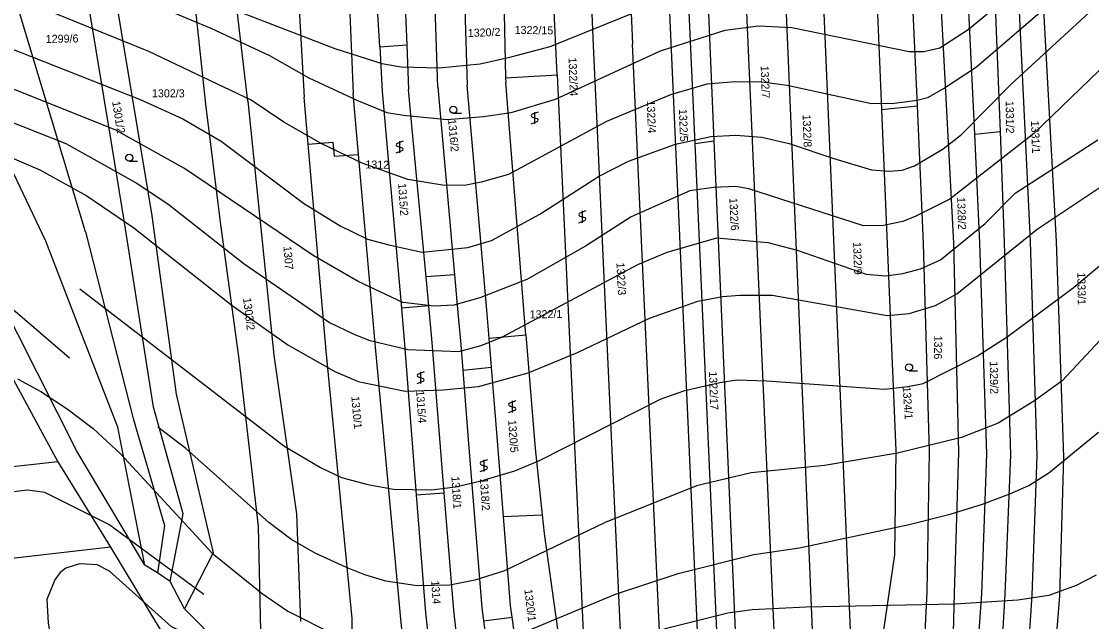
# Model space of a CAD drawing. Extents: x -555860 to -552701, y -1187050 to -1182291.
# Drawn here: x -554030 to -553802.7, y -1185165 to -1185037.6 of the extents above; entities that cross this region are included whole.
import ezdxf

# ---------------------------------------------------------------- set-up
doc = ezdxf.new("R2010")
doc.units = 0
for name, color, linetype in [('LEG_2b', 7, 'Continuous'), ('Level 25', 7, 'Continuous'), ('Level 40', 7, 'Continuous'), ('Level 41', 7, 'Continuous'), ('navrh_BV', 7, 'Continuous')]:
    doc.layers.add(name, color=color, linetype=linetype)

msp = doc.modelspace()

# ---------------------------------------------------------------- linework, layer by layer
at = {"layer": 'Level 25'}
for p, q in [((-553938.27, -1185057.08), (-553936.52, -1185057.08)), ((-553920.26, -1185056.81), (-553921.56, -1185057.28)), ((-553921.01, -1185056.81), (-553921.01, -1185059.31)), ((-553921.76, -1185059.31), (-553920.46, -1185058.82)), ((-553921.56, -1185057.89), (-553920.46, -1185058.22)), ((-553948.94, -1185063), (-553950.24, -1185063.48)), ((-553950.24, -1185064.08), (-553949.14, -1185064.41)), ((-553949.69, -1185063), (-553949.69, -1185065.5)), ((-553950.44, -1185065.5), (-553949.14, -1185065.01)), ((-554007.12, -1185067.25), (-554005.37, -1185067.25)), ((-553911.64, -1185080.32), (-553910.34, -1185079.83)), ((-553910.14, -1185077.82), (-553911.44, -1185078.29)), ((-553911.44, -1185078.9), (-553910.34, -1185079.23)), ((-553910.89, -1185077.82), (-553910.89, -1185080.32)), ((-553841.48, -1185111.79), (-553839.73, -1185111.79)), ((-553945.98, -1185114.48), (-553944.68, -1185113.99)), ((-553944.48, -1185111.98), (-553945.78, -1185112.46)), ((-553945.78, -1185113.06), (-553944.68, -1185113.39)), ((-553945.23, -1185111.98), (-553945.23, -1185114.48)), ((-553925.04, -1185118.13), (-553926.34, -1185118.6)), ((-553925.79, -1185118.13), (-553925.79, -1185120.63)), ((-553926.54, -1185120.63), (-553925.24, -1185120.14)), ((-553926.34, -1185119.21), (-553925.24, -1185119.54)), ((-553931.05, -1185130.64), (-553932.35, -1185131.11)), ((-553932.35, -1185131.72), (-553931.25, -1185132.05)), ((-553931.8, -1185130.64), (-553931.8, -1185133.14)), ((-553932.55, -1185133.14), (-553931.25, -1185132.65))]:
    msp.add_line(p, q, dxfattribs=at)
for centre in [(-553938.27, -1185056.33), (-554007.12, -1185066.5), (-553841.48, -1185111.04)]:
    msp.add_circle(centre, 0.75, dxfattribs=at)
for centre, start, end in [((-553921.43, -1185057.59), 113.579, 246.421), ((-553920.59, -1185058.52), 293.574, 66.426), ((-553950.11, -1185063.78), 113.579, 246.421), ((-553949.27, -1185064.71), 293.574, 66.426), ((-553911.31, -1185078.6), 113.579, 246.421), ((-553910.47, -1185079.53), 293.574, 66.426), ((-553945.65, -1185112.76), 113.579, 246.421), ((-553944.81, -1185113.69), 293.574, 66.426), ((-553926.21, -1185118.91), 113.579, 246.421), ((-553925.37, -1185119.84), 293.574, 66.426), ((-553932.22, -1185131.42), 113.579, 246.421), ((-553931.38, -1185132.35), 293.574, 66.426)]:
    msp.add_arc(centre, 0.329, start, end, dxfattribs=at)
at = {"layer": 'Level 40'}
for points in [[(-554022.18, -1185025.41), (-553989.8, -1185038.99), (-553977.32, -1185044.82), (-553969, -1185049.53), (-553958.76, -1185054.33), (-553952.37, -1185056.88), (-553948.86, -1185057.47), (-553939.61, -1185058.41), (-553931.9, -1185057.79), (-553926.02, -1185056.88), (-553916.59, -1185054.11), (-553894.27, -1185043.84), (-553880.54, -1185039.41), (-553873.48, -1185038.49), (-553866.4, -1185038.85), (-553841.44, -1185043.98), (-553838.37, -1185043.93), (-553834.92, -1185043.15), (-553828.96, -1185039.27), (-553800.95, -1185016.25)], [(-554035.56, -1185065.06), (-554026.13, -1185069.08), (-554016.15, -1185074.63), (-554006.16, -1185081.42), (-553985.23, -1185097.92), (-553973.44, -1185106.24), (-553963.46, -1185111.93), (-553958.47, -1185114.01), (-553948.48, -1185116.09), (-553940.46, -1185115.8), (-553932.95, -1185115.11), (-553922.42, -1185112.2), (-553911.88, -1185107.91), (-553896.62, -1185100.56), (-553886.36, -1185096.95), (-553881.1, -1185095.98), (-553877.43, -1185095.67), (-553870.56, -1185095.7), (-553846.15, -1185100), (-553841.44, -1185099.59), (-553835.89, -1185097.92), (-553831.32, -1185095.43), (-553814.26, -1185081.7), (-553797.48, -1185070.47)], [(-553913.02, -1185178.64), (-553931.08, -1185184.24), (-553942.46, -1185186.71), (-553950.78, -1185187.65), (-553956.18, -1185186.91), (-553961.4, -1185183.41), (-553967.38, -1185177.38), (-553972.48, -1185174.15), (-553977.75, -1185172.18), (-553983.86, -1185171.34), (-553991.03, -1185169.51), (-553998.2, -1185166.06), (-554011.29, -1185154.32), (-554013.93, -1185152.97), (-554017.65, -1185152.76), (-554020.58, -1185153.66), (-554021.78, -1185154.58), (-554022.94, -1185156.16), (-554024.6, -1185160.32), (-554024.33, -1185165.31), (-554021.83, -1185180.28), (-554023.91, -1185195.81), (-554028.34, -1185214.56), (-554033.07, -1185228.03)]]:
    msp.add_lwpolyline(points, dxfattribs=at)
at = {"layer": 'Level 41'}
for points in [[(-554022, -1185019.26), (-553993.96, -1185031.5), (-553963.46, -1185043.29), (-553953.47, -1185046.48), (-553949.35, -1185047.23), (-553941.27, -1185047.45), (-553932.56, -1185046.57), (-553926.02, -1185045.09), (-553917.7, -1185042.87), (-553895.65, -1185034), (-553884.98, -1185030.95), (-553873.33, -1185029.01), (-553868.86, -1185028.92), (-553863.9, -1185029.29), (-553857.8, -1185030.12), (-553849.48, -1185030.95), (-553844.21, -1185030.67), (-553838.39, -1185029.43), (-553832.6, -1185027.27), (-553828.27, -1185024.99), (-553810.66, -1185009.88), (-553801.37, -1185003.36)], [(-553805.67, -1185028.73), (-553827.16, -1185047.31), (-553833.95, -1185051.75), (-553837.55, -1185053.83), (-553839.78, -1185054.38), (-553844.64, -1185054.99), (-553849.48, -1185055.08), (-553867.38, -1185051.19), (-553872.78, -1185050.5), (-553878.44, -1185050.37), (-553884.42, -1185050.92), (-553892.19, -1185053.14), (-553905.78, -1185058.82), (-553926.57, -1185070.05), (-553932.4, -1185071.72), (-553935.53, -1185072.31), (-553940.16, -1185072.41), (-553947.93, -1185071.16), (-553957.64, -1185067.69), (-553966.19, -1185063.57), (-553974.27, -1185058.96), (-553981.2, -1185054.33), (-554002.98, -1185043.93), (-554038.61, -1185029.43)], [(-554038.06, -1185041.07), (-554004.8, -1185054.16), (-553995.72, -1185058.29), (-553987.58, -1185062.98), (-553970.11, -1185076.15), (-553962.35, -1185081.01), (-553956.53, -1185083.78), (-553951.99, -1185085.02), (-553944.88, -1185086.55), (-553935.17, -1185085.58), (-553930.18, -1185084.06), (-553919.92, -1185078.51), (-553907.44, -1185070.47), (-553901.06, -1185067.28), (-553891.08, -1185063.67), (-553883.59, -1185062.01), (-553878.27, -1185061.75), (-553872.78, -1185062.15), (-553866.95, -1185063.53), (-553857.48, -1185066.7), (-553849.48, -1185069.08), (-553845.6, -1185069.36), (-553842.99, -1185069.18), (-553840.33, -1185068.25), (-553834.23, -1185064.64), (-553830.35, -1185061.59), (-553819.81, -1185050.92), (-553801.51, -1185034.14)], [(-553793.19, -1185040.38), (-553815.09, -1185061.46), (-553832.84, -1185075.32), (-553840.05, -1185078.93), (-553842.83, -1185080.07), (-553846.95, -1185080.89), (-553851.15, -1185081.01), (-553875.55, -1185073.1), (-553878.27, -1185072.64), (-553883.04, -1185072.82), (-553888.03, -1185073.52), (-553900.51, -1185079.06), (-553910.21, -1185085.3), (-553922.69, -1185092.38), (-553932.68, -1185096.26), (-553938.15, -1185097.82), (-553942.38, -1185098.06), (-553949.04, -1185097.23), (-553958.47, -1185092.79), (-553968.03, -1185087.25), (-553995.35, -1185068.8), (-554010.08, -1185060.6), (-554031.2, -1185052.18), (-554060.1, -1185043.57)], [(-554032.79, -1185058.68), (-554020.58, -1185063.53), (-554005.61, -1185071.85), (-553998.95, -1185076.29), (-553982.73, -1185089.05), (-553964.57, -1185101.53), (-553959.58, -1185103.88), (-553956.25, -1185105.27), (-553947.93, -1185107.21), (-553937.11, -1185107.63), (-553932.38, -1185106.4), (-553927.82, -1185104.58), (-553899.12, -1185089.19), (-553892.88, -1185086.55), (-553882.34, -1185083.5), (-553871.51, -1185084.53), (-553865.29, -1185086.14), (-553850.59, -1185091.27), (-553846.46, -1185091.62), (-553842.83, -1185091.13), (-553839.03, -1185090.14), (-553834.78, -1185088.22), (-553825.35, -1185080.45), (-553818.98, -1185074.07), (-553801.41, -1185062.75)], [(-554017.61, -1185094.38), (-553974.27, -1185127.73), (-553966.51, -1185132.31), (-553962.04, -1185134.45), (-553956.43, -1185135.93), (-553950.98, -1185136.89), (-553942.94, -1185137.02), (-553937.82, -1185136.43), (-553932.68, -1185135.22), (-553925.19, -1185133), (-553920, -1185130.82), (-553894.13, -1185117.75), (-553889.14, -1185115.95), (-553881.65, -1185114.28), (-553878.09, -1185113.66), (-553871.67, -1185113.87), (-553846.71, -1185115.67), (-553841.72, -1185115.11), (-553838.52, -1185114.48), (-553827.16, -1185108.74), (-553820.64, -1185104.58), (-553806.64, -1185094.18), (-553794.57, -1185084.06)], [(-553782.65, -1185085.72), (-553808.99, -1185113.87), (-553814.82, -1185118.17), (-553822.58, -1185122.88), (-553830.35, -1185125.93), (-553843.94, -1185129.26), (-553859.46, -1185131.89), (-553874.99, -1185133.42), (-553886.64, -1185136.19), (-553906.05, -1185143.96), (-553927.41, -1185154.22), (-553933.7, -1185156.23), (-553939.05, -1185157.27), (-553945.99, -1185157.41), (-553952.64, -1185156.43), (-553957.09, -1185155.07), (-553960.96, -1185153.52), (-553967.62, -1185150.47), (-553972.77, -1185147.48), (-553977.46, -1185143.96), (-553995.07, -1185128.29), (-554001.03, -1185123.71)], [(-554019.82, -1185109.08), (-554031.82, -1185098.75)], [(-554030.84, -1185113.45), (-554025.9, -1185116.13), (-554020.31, -1185119.83), (-554014.76, -1185123.99), (-554008.94, -1185129.4), (-553989.47, -1185150.49), (-553978.85, -1185159.07), (-553973.43, -1185162.83), (-553963.86, -1185167.61)], [(-553927.13, -1185168.91), (-553903.84, -1185159.21), (-553890.53, -1185154.77), (-553874.44, -1185150.75), (-553864.73, -1185149.36), (-553841.44, -1185144.37), (-553832.75, -1185142.2), (-553825.91, -1185140.07), (-553820.09, -1185137.86), (-553816.08, -1185136.1), (-553811.77, -1185133.42), (-553801.23, -1185124.82)], [(-553991.26, -1185159.25), (-554011.48, -1185144.43), (-554025.02, -1185137.58), (-554028.71, -1185137.09), (-554031.68, -1185137.44)], [(-553801.78, -1185155.19), (-553806.02, -1185157.38), (-553811.77, -1185159.49), (-553818.42, -1185160.46), (-553831.73, -1185161.29), (-553863.35, -1185161.98), (-553874.79, -1185162.5), (-553879.99, -1185163.23), (-553893.3, -1185166.56), (-553903.21, -1185170.22)]]:
    msp.add_lwpolyline(points, dxfattribs=at)
at = {"layer": 'navrh_BV'}
for p, q in [((-553871.48, -1184943.44), (-553861.8, -1185172.59)), ((-553886.1, -1185174.65), (-553895.66, -1184961.33)), ((-553962.63, -1184981.53), (-553959.52, -1185052.86)), ((-553953.9, -1185042.96), (-553957.4, -1184981.46)), ((-553950.68, -1184981.36), (-553948.18, -1185042.53)), ((-553941.56, -1185051.56), (-553944.07, -1184981.21)), ((-553937.42, -1184981.19), (-553935.35, -1185051.09)), ((-553911.25, -1184983.62), (-553908.55, -1185042.75)), ((-553902.92, -1184983.27), (-553900.22, -1185042.37)), ((-553853.73, -1185172.13), (-553860.43, -1185014.18)), ((-553971.92, -1185018.81), (-553969.95, -1185053.65)), ((-553916.25, -1185048.91), (-553917.47, -1185023.04)), ((-553869.86, -1185173.07), (-553876.52, -1185022.52)), ((-553927.77, -1185023.24), (-553927.18, -1185049.56)), ((-553886.92, -1185063.5), (-553888.52, -1185027.53)), ((-553884.48, -1185026.98), (-553882.93, -1185062.95)), ((-553823.47, -1185027.38), (-553822.17, -1185060.95)), ((-553815.7, -1185084.28), (-553818.41, -1185026.82)), ((-553813.43, -1185026.29), (-553810.23, -1185084.31)), ((-553839.72, -1185055.51), (-553840.9, -1185029.34)), ((-553834.98, -1185028.65), (-553832.07, -1185084.67)), ((-553827.55, -1185061.51), (-553829.18, -1185027.95)), ((-553848.44, -1185030.08), (-553847.34, -1185056.26)), ((-554016.37, -1185082.26), (-554030.87, -1185034.29)), ((-554010.76, -1185064.19), (-554015.81, -1185033.41)), ((-554009.94, -1185032.87), (-554002.29, -1185078.89)), ((-553990.82, -1185055.17), (-553992.97, -1185035.28)), ((-553981.96, -1185054.52), (-553984.29, -1185034.66)), ((-554024.8, -1185084.24), (-554044.54, -1185042.95)), ((-553953.9, -1185042.96), (-553948.18, -1185042.53)), ((-553953.9, -1185042.96), (-553953.36, -1185052.45)), ((-553948.18, -1185042.53), (-553947.79, -1185052.02)), ((-553908.55, -1185042.75), (-553907.73, -1185060.73)), ((-553899.44, -1185059.48), (-553900.22, -1185042.37)), ((-553927.18, -1185049.56), (-553916.25, -1185048.91)), ((-553927.18, -1185049.56), (-553927.16, -1185050.56)), ((-553916.25, -1185048.91), (-553910.2, -1185177.97)), ((-553953.36, -1185052.45), (-553951.88, -1185069.25)), ((-553946.22, -1185068.83), (-553947.79, -1185052.02)), ((-553941.56, -1185051.56), (-553938.02, -1185091.4)), ((-553931.17, -1185098.86), (-553935.35, -1185051.09)), ((-553922.85, -1185104.11), (-553927.16, -1185050.56)), ((-553981.96, -1185054.52), (-553976.42, -1185108.47)), ((-553969.08, -1185063.61), (-553969.95, -1185053.65)), ((-553958.39, -1185065.81), (-553959.52, -1185052.86)), ((-553987.7, -1185080.2), (-553990.82, -1185055.17)), ((-553847.34, -1185056.26), (-553839.72, -1185055.51)), ((-553847.34, -1185056.26), (-553844.28, -1185128.67)), ((-553838.4, -1185084.71), (-553839.72, -1185055.51)), ((-553894.12, -1185175.66), (-553899.44, -1185059.48)), ((-553907.73, -1185060.73), (-553906.73, -1185082.71)), ((-553827.55, -1185061.51), (-553822.17, -1185060.95)), ((-553826.44, -1185084.59), (-553827.55, -1185061.51)), ((-553822.17, -1185060.95), (-553821.27, -1185084.43)), ((-553969.08, -1185063.61), (-553963.87, -1185063.22)), ((-553965.27, -1185107.54), (-553969.08, -1185063.61)), ((-553963.87, -1185063.22), (-553963.61, -1185066.21)), ((-553886.92, -1185063.5), (-553882.93, -1185062.95)), ((-553881.97, -1185174.05), (-553886.92, -1185063.5)), ((-553882.93, -1185062.95), (-553878.14, -1185173.59)), ((-554008.11, -1185080.27), (-554010.76, -1185064.19)), ((-553963.61, -1185066.21), (-553958.39, -1185065.81)), ((-553954.83, -1185106.73), (-553958.39, -1185065.81)), ((-553951.88, -1185069.25), (-553949.31, -1185098.44)), ((-553944.06, -1185091.84), (-553946.22, -1185068.83)), ((-554002.29, -1185078.89), (-553997.17, -1185116.73)), ((-554016.37, -1185082.26), (-554006.27, -1185121.88)), ((-554001.95, -1185119.5), (-554008.11, -1185080.27)), ((-553983.77, -1185109.28), (-553987.7, -1185080.2)), ((-554017.49, -1185103.36), (-554024.8, -1185084.24)), ((-553906.73, -1185082.71), (-553902.43, -1185176.91)), ((-553821.27, -1185084.43), (-553819.92, -1185129.58)), ((-553814.31, -1185129.82), (-553815.7, -1185084.28)), ((-553810.23, -1185084.31), (-553808.68, -1185130.09)), ((-553837.17, -1185128.96), (-553838.4, -1185084.71)), ((-553832.07, -1185084.67), (-553830.98, -1185129.07)), ((-553825, -1185129.43), (-553826.44, -1185084.59)), ((-553938.02, -1185091.4), (-553944.06, -1185091.84)), ((-553943.48, -1185098), (-553944.06, -1185091.84)), ((-553938.02, -1185091.4), (-553937.31, -1185099.44)), ((-554018.25, -1185128.8), (-554035.01, -1185095.67)), ((-553943.48, -1185098), (-553949.31, -1185098.44)), ((-553942.75, -1185105.77), (-553943.48, -1185098)), ((-553949.31, -1185098.44), (-553948.63, -1185106.21)), ((-553937.31, -1185099.44), (-553936.77, -1185105.42)), ((-553930.65, -1185104.84), (-553931.17, -1185098.86)), ((-554009.56, -1185123.72), (-554017.49, -1185103.36)), ((-553930.65, -1185104.84), (-553922.85, -1185104.11)), ((-553930.16, -1185111.02), (-553930.65, -1185104.84)), ((-553922.85, -1185104.11), (-553920.91, -1185128.27)), ((-553949.5, -1185163.72), (-553954.83, -1185106.73)), ((-553948.63, -1185106.21), (-553946.14, -1185138.11)), ((-553940.2, -1185137.67), (-553942.75, -1185105.77)), ((-553936.77, -1185105.42), (-553936.28, -1185111.6)), ((-553979.64, -1185144.82), (-553983.77, -1185109.28)), ((-553976.42, -1185108.47), (-553971.59, -1185142.12)), ((-553959.78, -1185164.38), (-553965.27, -1185107.54)), ((-553936.28, -1185111.6), (-553930.16, -1185111.02)), ((-553936.28, -1185111.6), (-553935.1, -1185126.35)), ((-553928.99, -1185125.78), (-553930.16, -1185111.02)), ((-554032.59, -1185112.01), (-554022.29, -1185131.09)), ((-553997.17, -1185116.73), (-553995.32, -1185124.66)), ((-554000.34, -1185125.28), (-554001.95, -1185119.5)), ((-554006.27, -1185121.88), (-553999.62, -1185144.59)), ((-554003.82, -1185153), (-554009.56, -1185123.72)), ((-553995.63, -1185142.15), (-554000.34, -1185125.28)), ((-553995.32, -1185124.66), (-553989.29, -1185150.44)), ((-553935.1, -1185126.35), (-553932.23, -1185162.09)), ((-553927.65, -1185142.67), (-553928.99, -1185125.78)), ((-554003.82, -1185153), (-554018.25, -1185128.8)), ((-553920.91, -1185128.27), (-553919.41, -1185142.32)), ((-553844.28, -1185128.67), (-553844.61, -1185150.85)), ((-553837.65, -1185158.7), (-553837.17, -1185128.96)), ((-553830.98, -1185129.07), (-553831.91, -1185158.95)), ((-553826.03, -1185159.03), (-553825, -1185129.43)), ((-553819.92, -1185129.58), (-553821.12, -1185159.16)), ((-553815.35, -1185159.4), (-553814.31, -1185129.82)), ((-554022.29, -1185131.09), (-554118.86, -1185141.78)), ((-554022.29, -1185131.09), (-554011.1, -1185149.21)), ((-553808.68, -1185130.09), (-553809.53, -1185159.58)), ((-553946.14, -1185138.11), (-553940.2, -1185137.67)), ((-553946.14, -1185138.11), (-553944.17, -1185163.18)), ((-553938.19, -1185162.64), (-553940.2, -1185137.67)), ((-553998.43, -1185156.49), (-553995.63, -1185142.15)), ((-553971.59, -1185142.12), (-553970.73, -1185165.02)), ((-553927.65, -1185142.67), (-553919.41, -1185142.32)), ((-553926.15, -1185161.61), (-553927.65, -1185142.67)), ((-553919.41, -1185142.32), (-553918.98, -1185146.31)), ((-553999.62, -1185144.59), (-554001.09, -1185154.69)), ((-553978.99, -1185174.65), (-553979.64, -1185144.82)), ((-553918.98, -1185146.31), (-553914.44, -1185178.6)), ((-554011.1, -1185149.21), (-554070.71, -1185155.99)), ((-554011.1, -1185149.21), (-554000.1, -1185167.42)), ((-553989.29, -1185150.44), (-553995.39, -1185162.33)), ((-553844.61, -1185150.85), (-553847.6, -1185171.64)), ((-554001.09, -1185154.69), (-554003.82, -1185153)), ((-553998.43, -1185156.49), (-554001.09, -1185154.69)), ((-553995.39, -1185162.33), (-553998.43, -1185156.49)), ((-553838.41, -1185174.56), (-553837.65, -1185158.7)), ((-553831.91, -1185158.95), (-553832.36, -1185174.84)), ((-553827.15, -1185175.08), (-553826.03, -1185159.03)), ((-553821.12, -1185159.16), (-553822.07, -1185175.42)), ((-553816.46, -1185175.68), (-553815.35, -1185159.4)), ((-553809.53, -1185159.58), (-553810.83, -1185175.84)), ((-553925.8, -1185164.09), (-553926.15, -1185161.61)), ((-553985.83, -1185171.9), (-553995.39, -1185162.33)), ((-553947.5, -1185184.53), (-553949.5, -1185163.72)), ((-553944.17, -1185163.18), (-553941.77, -1185185.36)), ((-553935.71, -1185184.62), (-553938.19, -1185162.64)), ((-553932.23, -1185162.09), (-553931.87, -1185164.86)), ((-553931.87, -1185164.86), (-553925.8, -1185164.09)), ((-553923.4, -1185181.02), (-553925.8, -1185164.09)), ((-553959.95, -1185181.92), (-553959.78, -1185164.38)), ((-553931.87, -1185164.86), (-553929.56, -1185182.94))]:
    msp.add_line(p, q, dxfattribs=at)

# ---------------------------------------------------------------- texts
at = {"layer": 'LEG_2b'}
for s, rotation, p in [('1320/2', 2, (-553935.19, -1185040.89)), ('1322/15', 359, (-553925.28, -1185040.2)), ('1299/6', 1, (-554024.83, -1185042.15)), ('1322/24', 272, (-553913.81, -1185045.26)), ('1322/7', 272, (-553873, -1185047)), ('1301/2', 279, (-554010.74, -1185054.62)), ('1322/4', 272, (-553897.19, -1185054.38)), ('1331/2', 271, (-553820.98, -1185054.46)), ('1322/5', 272, (-553890.37, -1185056.19)), ('1316/2', 275, (-553939.4, -1185058.39)), ('1322/8', 272, (-553864.1, -1185057.38)), ('1331/1', 272, (-553815.6, -1185058.68)), ('1312', 359, (-553956.98, -1185068.79)), ('1315/2', 274, (-553950.01, -1185071.97)), ('1322/6', 273, (-553879.67, -1185075.1)), ('1328/2', 272, (-553831.29, -1185074.9)), ('1307', 275, (-553974.38, -1185085.34)), ('1322/9', 272, (-553853.38, -1185084.44)), ('1322/3', 273, (-553903.65, -1185088.82)), ('1333/1', 271, (-553805.76, -1185090.87)), ('1303/2', 277, (-553982.94, -1185096.36)), ('1322/1', 1, (-553922.06, -1185100.65)), ('1326', 269, (-553836.13, -1185104.27)), ('1329/2', 271, (-553824.35, -1185109.75)), ('1322/17', 272, (-553883.99, -1185111.9)), ('1315/4', 274, (-553946.19, -1185116)), ('1324/1', 274, (-553842.86, -1185115.18)), ('1310/1', 275, (-553959.95, -1185117.22)), ('1320/5', 274, (-553926.64, -1185122.25)), ('1318/1', 274, (-553938.71, -1185134.21)), ('1318/2', 274, (-553932.65, -1185134.56)), ('1314', 274, (-553942.99, -1185156.35)), ('1320/1', 277, (-553923.21, -1185158.22))]:
    msp.add_text(s, height=1.7, rotation=rotation, dxfattribs=at).set_placement(p)
msp.add_text('1302/3', height=1.7, dxfattribs=at).set_placement((-554002.29, -1185053.69))

doc.saveas('drawing.dxf')
